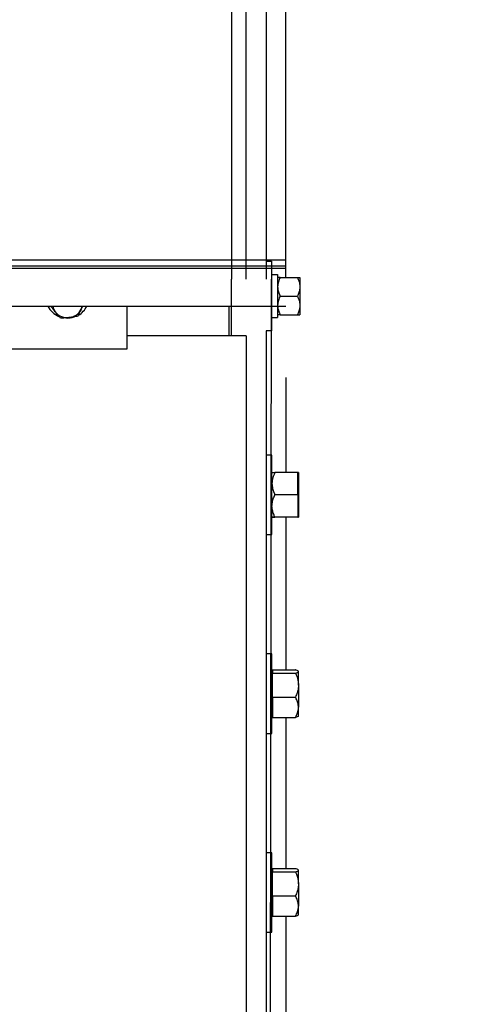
# Model space of a CAD drawing. Header units: inches. Extents: x 170 to 284, y 215 to 248.
# Tile 933 of 1056: x 231.206 to 231.602, y 243.457 to 244.305. Entities that reach past the tile are written whole.
import ezdxf

# ---------------------------------------------------------------- set-up
doc = ezdxf.new("R2010")
doc.units = ezdxf.units.IN
doc.header["$LTSCALE"] = 0.25
doc.header["$MEASUREMENT"] = 0
doc.layers.add('ANNOTATIONS', color=1, linetype='Continuous')
doc.layers.add('LH TOP OF HOOD', color=7, linetype='Continuous')
doc.styles.add('ARIAL', font='arial.ttf', dxfattribs={"height": 0.09375})
doc.dimstyles.new('STANDARD$0', dxfattribs={"dimtxt": 0.09375, "dimasz": 0.09375, "dimexe": 0.03125, "dimexo": 0.046875, "dimgap": 0.09, "dimtad": 0, "dimtih": 1, "dimtoh": 1, "dimdec": 4, "dimzin": 0, "dimdsep": 46, "dimtxsty": 'ARIAL', "dimcen": 0.09, "dimadec": 0, "dimazin": 0, "dimtfac": 1, "dimtdec": 4, "dimtofl": 0, "dimtmove": 0, "dimatfit": 1, "dimfxl": 1, "dimtolj": 1, "dimtzin": 0, "dimarcsym": 0})

# ---------------------------------------------------------------- blocks, each defined once
blk = doc.blocks.new('*D80')
at = {"layer": 'ANNOTATIONS', "color": 0, "lineweight": -2, "transparency": 16777216}
for p, q in [((231.19593, 244.10534), (231.19593, 245.22321)), ((231.56189, 244.58611), (231.56189, 245.22321)), ((231.10218, 245.19196), (231.00843, 245.19196)), ((231.65564, 245.19196), (231.74939, 245.19196))]:
    blk.add_line(p, q, dxfattribs=at)
at = {"layer": 'ANNOTATIONS', "color": 0, "transparency": 16777216}
for points in [[(231.10218, 245.20759), (231.10218, 245.17634), (231.19593, 245.19196)], [(231.65564, 245.20759), (231.65564, 245.17634), (231.56189, 245.19196)]]:
    blk.add_solid(points, dxfattribs=at)
at = {"layer": 'defpoints', "color": 0, "transparency": 16777216}
for p in [(231.19593, 245.19196), (231.56189, 244.53924), (231.19593, 244.05847)]:
    blk.add_point(p, dxfattribs=at)
at = {"layer": 'ANNOTATIONS', "color": 0, "transparency": 16777216, "insert": (232.0345, 245.19196), "char_height": 0.09375, "attachment_point": 5, "style": 'ARIAL'}
blk.add_mtext('\\A1;10 3/4"', dxfattribs=at)

msp = doc.modelspace()

# ---------------------------------------------------------------- linework, layer by layer
at = {"layer": 'LH TOP OF HOOD'}
for p, q in [((231.38854, 244.97442), (231.38854, 244.08174)), ((231.40138, 244.08174), (231.40138, 244.92306)), ((231.4185, 244.92306), (231.4185, 244.09074)), ((231.4185, 244.72831), (231.4185, 244.08174)), ((231.43562, 244.08309), (231.43562, 244.6997)), ((231.43542, 244.09804), (226.92413, 244.09804)), ((231.38854, 244.09446), (231.38854, 244.08174)), ((231.4185, 244.09699), (231.42309, 244.09699)), ((231.42309, 244.09699), (231.42309, 244.03707)), ((231.43562, 244.08309), (231.43562, 244.09446)), ((231.43542, 244.09285), (226.92413, 244.09285)), ((231.43542, 244.09074), (226.92413, 244.09074)), ((231.38854, 244.03279), (231.38854, 244.08174)), ((231.4185, 239.82111), (231.42309, 244.08174)), ((231.42309, 244.0855), (231.42843, 244.0855)), ((231.42843, 244.0855), (231.42843, 244.04861)), ((231.43057, 244.08309), (231.44543, 244.08309)), ((231.44757, 244.08309), (231.44757, 244.07506)), ((231.44757, 244.07506), (231.44757, 244.059)), ((231.43057, 244.06703), (231.44543, 244.06703)), ((226.92413, 244.05847), (231.43542, 244.05847)), ((231.26033, 244.05847), (231.25911, 244.05566)), ((231.29866, 244.02156), (231.29866, 244.05847)), ((231.3864, 244.05847), (231.3864, 244.03279)), ((231.44757, 244.059), (231.44757, 244.05097)), ((231.42309, 244.04861), (231.42843, 244.04861)), ((231.43057, 244.05097), (231.44543, 244.05097)), ((231.4185, 244.03707), (231.4185, 239.82111)), ((231.42309, 244.03707), (231.4185, 244.03707)), ((231.3864, 244.03279), (231.29866, 244.03279)), ((231.38854, 244.03279), (231.3864, 244.03279)), ((231.40138, 244.03279), (231.38854, 244.03279)), ((231.40138, 244.03279), (231.40138, 239.82111)), ((231.19593, 244.02156), (231.29866, 244.02156)), ((231.43562, 243.99695), (231.43562, 243.91513)), ((231.42357, 243.93006), (231.4185, 243.93006)), ((231.42357, 243.89582), (231.42357, 243.93006)), ((231.44579, 243.91513), (231.42614, 243.91513)), ((231.44579, 243.90552), (231.44579, 243.91513)), ((231.44634, 243.91508), (231.44579, 243.91508)), ((231.44634, 243.91508), (231.44634, 243.88626)), ((231.44579, 243.89591), (231.44579, 243.90552)), ((231.42357, 243.86158), (231.42357, 243.89582)), ((231.44579, 243.89591), (231.42614, 243.89591)), ((231.44579, 243.89591), (231.44579, 243.88626)), ((231.44579, 243.88626), (231.44579, 243.87661)), ((231.44634, 243.88626), (231.44634, 243.87656)), ((231.44579, 243.87661), (231.42614, 243.87661)), ((231.44579, 243.87652), (231.42614, 243.87652)), ((231.43562, 243.87652), (231.43562, 243.74516)), ((231.44579, 243.87656), (231.44579, 243.87661)), ((231.44579, 243.87656), (231.44634, 243.87656)), ((231.44579, 243.87652), (231.44579, 243.87656)), ((231.4185, 243.86158), (231.42357, 243.86158)), ((231.42357, 243.75886), (231.4185, 243.75886)), ((231.42357, 243.72462), (231.42357, 243.75886)), ((231.42412, 243.74388), (231.42357, 243.74388)), ((231.42412, 243.74516), (231.42412, 243.74371)), ((231.42412, 243.74516), (231.44377, 243.74516)), ((231.42412, 243.74371), (231.42412, 243.74227)), ((231.42412, 243.73199), (231.42412, 243.74227)), ((231.42412, 243.74227), (231.44377, 243.74227)), ((231.44634, 243.74388), (231.44615, 243.7441)), ((231.44634, 243.74371), (231.44634, 243.74388)), ((231.44634, 243.73199), (231.44634, 243.74371)), ((231.42412, 243.72172), (231.42412, 243.73199)), ((231.44634, 243.73199), (231.44634, 243.7129)), ((231.42357, 243.69038), (231.42357, 243.72462)), ((231.42412, 243.72172), (231.42412, 243.7129)), ((231.42412, 243.72172), (231.44377, 243.72172)), ((231.42412, 243.7129), (231.42412, 243.70407)), ((231.44634, 243.70536), (231.44634, 243.7129)), ((231.42357, 243.70536), (231.42412, 243.70536)), ((231.44615, 243.70513), (231.44634, 243.70536)), ((231.42412, 243.70407), (231.44377, 243.70407)), ((231.43562, 243.70407), (231.43562, 243.57395)), ((231.4185, 243.69038), (231.42357, 243.69038)), ((231.42357, 243.58765), (231.4185, 243.58765)), ((231.42357, 243.55341), (231.42357, 243.58765)), ((231.42412, 243.57267), (231.42357, 243.57267)), ((231.42412, 243.57395), (231.42412, 243.57251)), ((231.42412, 243.57395), (231.44377, 243.57395)), ((231.42412, 243.57251), (231.42412, 243.57106)), ((231.42412, 243.56079), (231.42412, 243.57106)), ((231.42412, 243.57106), (231.44377, 243.57106)), ((231.44634, 243.57267), (231.44615, 243.57289)), ((231.44634, 243.57251), (231.44634, 243.57267)), ((231.44634, 243.56079), (231.44634, 243.57251)), ((231.42412, 243.55052), (231.42412, 243.56079)), ((231.44634, 243.56079), (231.44634, 243.54169)), ((231.42357, 243.51917), (231.42357, 243.55341)), ((231.42412, 243.55052), (231.42412, 243.54169)), ((231.42412, 243.55052), (231.44377, 243.55052)), ((231.42412, 243.54169), (231.42412, 243.53287)), ((231.44634, 243.53415), (231.44634, 243.54169)), ((231.42357, 243.53415), (231.42412, 243.53415)), ((231.42412, 243.53287), (231.44377, 243.53287)), ((231.43562, 243.53287), (231.43562, 243.40275)), ((231.44615, 243.53393), (231.44634, 243.53415)), ((231.4185, 243.51917), (231.42357, 243.51917))]:
    msp.add_line(p, q, dxfattribs=at)
at = {"layer": 'LH TOP OF HOOD', "flags": 128}
msp.add_lwpolyline([(231.25911, 244.05566), (231.25967, 244.05713), (231.25998, 244.05847)], dxfattribs=at)
at = {"layer": 'LH TOP OF HOOD'}
for centre, radius, start, end in [((231.24648, 244.06592), 0.01761, 205.03599, 248.50002), ((231.24591, 244.06042), 0.01146, 189.81586, 219.27144), ((231.24723, 244.0617), 0.0133, 219.93019, 276.98881), ((231.24762, 244.06121), 0.01276, 275.52833, 334.23565), ((231.2483, 244.06577), 0.01737, 299.0663, 335.15305), ((231.2473, 244.06763), 0.0195, 265.89477, 287.65657)]:
    msp.add_arc(centre, radius, start, end, dxfattribs=at)
for points, knots in [([(231.43057, 244.08309), (231.43001, 244.08184), (231.42886, 244.0793), (231.42844, 244.07652), (231.42843, 244.0751), (231.42843, 244.07506)], [0, 0, 0, 0, 0.4845461, 0.9867483, 1, 1, 1, 1]), ([(231.43057, 244.08309), (231.43025, 244.08309), (231.4295, 244.08309), (231.42863, 244.08309), (231.4285, 244.08309), (231.42843, 244.08309)], [0, 0, 0, 0, 0.265445, 0.628073, 1, 1, 1, 1]), ([(231.44543, 244.08309), (231.44599, 244.08184), (231.44714, 244.0793), (231.44757, 244.07652), (231.44757, 244.0751), (231.44757, 244.07506)], [0, 0, 0, 0, 0.484546, 0.986748, 1, 1, 1, 1]), ([(231.44543, 244.08309), (231.44575, 244.08309), (231.4465, 244.08309), (231.44737, 244.08309), (231.4475, 244.08309), (231.44757, 244.08309)], [0, 0, 0, 0, 0.265445, 0.628073, 1, 1, 1, 1]), ([(231.42843, 244.07506), (231.42851, 244.07393), (231.42868, 244.07164), (231.42964, 244.06898), (231.43036, 244.06747), (231.43057, 244.06703)], [0, 0, 0, 0, 0.406635, 0.827972, 1, 1, 1, 1]), ([(231.44757, 244.07506), (231.44749, 244.07393), (231.44732, 244.07164), (231.44636, 244.06898), (231.44564, 244.06747), (231.44543, 244.06703)], [0, 0, 0, 0, 0.406635, 0.827972, 1, 1, 1, 1]), ([(231.43057, 244.06703), (231.43001, 244.06578), (231.42886, 244.06324), (231.42844, 244.06046), (231.42843, 244.05904), (231.42843, 244.059)], [0, 0, 0, 0, 0.484546, 0.986748, 1, 1, 1, 1]), ([(231.44543, 244.06703), (231.44599, 244.06578), (231.44714, 244.06324), (231.44757, 244.06046), (231.44757, 244.05904), (231.44757, 244.059)], [0, 0, 0, 0, 0.484546, 0.986748, 1, 1, 1, 1]), ([(231.23703, 244.05317), (231.23693, 244.0533), (231.23613, 244.05429), (231.23477, 244.05604), (231.23356, 244.05772), (231.23303, 244.05847)], [0, 0, 0, 0, 0.078099, 0.591421, 1, 1, 1, 1]), ([(231.24149, 244.0481), (231.24076, 244.04888), (231.2393, 244.05043), (231.23779, 244.05225), (231.23703, 244.05317)], [0, 0, 0, 0, 0.495458, 1, 1, 1, 1]), ([(231.25911, 244.05566), (231.25887, 244.05514), (231.25788, 244.05302), (231.25693, 244.05116), (231.25621, 244.04976)], [0, 0, 0, 0, 0.246306, 1, 1, 1, 1]), ([(231.42843, 244.059), (231.42851, 244.05787), (231.42868, 244.05558), (231.42964, 244.05292), (231.43036, 244.05141), (231.43057, 244.05097)], [0, 0, 0, 0, 0.406635, 0.827972, 1, 1, 1, 1]), ([(231.44757, 244.059), (231.44749, 244.05787), (231.44732, 244.05558), (231.44636, 244.05292), (231.44564, 244.05141), (231.44543, 244.05097)], [0, 0, 0, 0, 0.406635, 0.827972, 1, 1, 1, 1]), ([(231.24885, 244.0485), (231.24867, 244.04848), (231.24735, 244.04834), (231.24486, 244.04815), (231.24262, 244.04812), (231.24149, 244.0481)], [0, 0, 0, 0, 0.070092, 0.530785, 1, 1, 1, 1]), ([(231.25621, 244.04976), (231.25501, 244.04951), (231.2526, 244.04899), (231.2501, 244.04867), (231.24885, 244.0485)], [0, 0, 0, 0, 0.495458, 1, 1, 1, 1]), ([(231.43057, 244.05097), (231.43025, 244.05097), (231.4295, 244.05097), (231.42863, 244.05097), (231.4285, 244.05097), (231.42843, 244.05097)], [0, 0, 0, 0, 0.265445, 0.628073, 1, 1, 1, 1]), ([(231.44543, 244.05097), (231.44575, 244.05097), (231.4465, 244.05097), (231.44737, 244.05097), (231.4475, 244.05097), (231.44757, 244.05097)], [0, 0, 0, 0, 0.265445, 0.628073, 1, 1, 1, 1]), ([(231.42614, 243.91513), (231.42546, 243.91363), (231.42409, 243.91059), (231.42357, 243.90727), (231.42357, 243.90556), (231.42357, 243.90552)], [0, 0, 0, 0, 0.484341, 0.986328, 1, 1, 1, 1]), ([(231.42357, 243.91508), (231.42367, 243.91509), (231.42387, 243.9151), (231.42502, 243.91512), (231.42588, 243.91512), (231.42614, 243.91513)], [0, 0, 0, 0, 0.406291, 0.827266, 1, 1, 1, 1]), ([(231.42357, 243.90552), (231.42367, 243.90417), (231.42387, 243.90144), (231.42502, 243.89825), (231.42588, 243.89644), (231.42614, 243.89591)], [0, 0, 0, 0, 0.406291, 0.827266, 1, 1, 1, 1]), ([(231.42357, 243.88626), (231.42357, 243.88648), (231.42359, 243.88793), (231.42401, 243.89063), (231.42504, 243.89361), (231.42587, 243.89534), (231.42614, 243.89591)], [0, 0, 0, 0, 0.066532, 0.435283, 0.814551, 1, 1, 1, 1]), ([(231.42614, 243.87661), (231.42576, 243.87742), (231.42485, 243.87936), (231.42381, 243.88258), (231.42365, 243.88502), (231.42357, 243.88626)], [0, 0, 0, 0, 0.26546, 0.628076, 1, 1, 1, 1]), ([(231.42614, 243.87661), (231.42546, 243.8766), (231.42409, 243.87659), (231.42357, 243.87657), (231.42357, 243.87656), (231.42357, 243.87656)], [0, 0, 0, 0, 0.484341, 0.986328, 1, 1, 1, 1]), ([(231.42357, 243.87656), (231.42367, 243.87656), (231.42387, 243.87654), (231.42502, 243.87653), (231.42588, 243.87652), (231.42614, 243.87652)], [0, 0, 0, 0, 0.406291, 0.827266, 1, 1, 1, 1]), ([(231.44634, 243.74371), (231.44624, 243.74392), (231.44604, 243.74433), (231.44489, 243.74481), (231.44402, 243.74508), (231.44377, 243.74516)], [0, 0, 0, 0, 0.406291, 0.827266, 1, 1, 1, 1]), ([(231.44377, 243.74227), (231.44445, 243.74249), (231.44582, 243.74295), (231.44633, 243.74345), (231.44634, 243.74371), (231.44634, 243.74371)], [0, 0, 0, 0, 0.484341, 0.986328, 1, 1, 1, 1]), ([(231.44377, 243.74227), (231.44415, 243.7414), (231.44506, 243.73934), (231.4461, 243.73591), (231.44626, 243.73331), (231.44634, 243.73199)], [0, 0, 0, 0, 0.26546, 0.628076, 1, 1, 1, 1]), ([(231.44634, 243.73199), (231.44634, 243.73176), (231.44632, 243.73022), (231.4459, 243.72735), (231.44487, 243.72417), (231.44404, 243.72233), (231.44377, 243.72172)], [0, 0, 0, 0, 0.066532, 0.435283, 0.814551, 1, 1, 1, 1]), ([(231.44634, 243.7129), (231.44624, 243.71413), (231.44604, 243.71665), (231.44489, 243.71957), (231.44402, 243.72124), (231.44377, 243.72172)], [0, 0, 0, 0, 0.406291, 0.827266, 1, 1, 1, 1]), ([(231.44377, 243.70407), (231.44445, 243.70544), (231.44582, 243.70824), (231.44633, 243.71129), (231.44634, 243.71286), (231.44634, 243.7129)], [0, 0, 0, 0, 0.484341, 0.986328, 1, 1, 1, 1]), ([(231.44608, 243.70519), (231.44603, 243.7051), (231.44585, 243.7048), (231.44488, 243.70443), (231.44402, 243.70415), (231.44377, 243.70407)], [0, 0, 0, 0, 0.237471, 0.77815, 1, 1, 1, 1]), ([(231.44634, 243.57251), (231.44624, 243.57271), (231.44604, 243.57312), (231.44489, 243.5736), (231.44402, 243.57388), (231.44377, 243.57395)], [0, 0, 0, 0, 0.406291, 0.827266, 1, 1, 1, 1]), ([(231.44377, 243.57106), (231.44445, 243.57129), (231.44582, 243.57174), (231.44633, 243.57224), (231.44634, 243.5725), (231.44634, 243.57251)], [0, 0, 0, 0, 0.484341, 0.986328, 1, 1, 1, 1]), ([(231.44377, 243.57106), (231.44415, 243.57019), (231.44506, 243.56813), (231.4461, 243.5647), (231.44626, 243.5621), (231.44634, 243.56079)], [0, 0, 0, 0, 0.26546, 0.628076, 1, 1, 1, 1]), ([(231.44634, 243.56079), (231.44634, 243.56055), (231.44632, 243.55901), (231.4459, 243.55614), (231.44487, 243.55297), (231.44404, 243.55112), (231.44377, 243.55052)], [0, 0, 0, 0, 0.066532, 0.435283, 0.814551, 1, 1, 1, 1]), ([(231.44634, 243.54169), (231.44624, 243.54293), (231.44604, 243.54544), (231.44489, 243.54837), (231.44402, 243.55003), (231.44377, 243.55052)], [0, 0, 0, 0, 0.406291, 0.827266, 1, 1, 1, 1]), ([(231.44377, 243.53287), (231.44445, 243.53424), (231.44582, 243.53703), (231.44633, 243.54008), (231.44634, 243.54165), (231.44634, 243.54169)], [0, 0, 0, 0, 0.484341, 0.986328, 1, 1, 1, 1]), ([(231.44608, 243.53398), (231.44603, 243.53389), (231.44585, 243.53359), (231.44488, 243.53322), (231.44402, 243.53295), (231.44377, 243.53287)], [0, 0, 0, 0, 0.237471, 0.77815, 1, 1, 1, 1])]:
    msp.add_open_spline(points, degree=3, knots=knots, dxfattribs=at)

# ---------------------------------------------------------------- dimensions: what is measured, and where the dimension line sits
at = {"layer": 'ANNOTATIONS'}
dim = msp.add_linear_dim(base=(231.19593, 245.19196), p1=(231.56189, 244.53924), p2=(231.19593, 244.05847), angle=180, text='10 3/4"', dimstyle='STANDARD$0', dxfattribs=at)
dim.commit()
dim.dimension.update_dxf_attribs({"geometry": '*D80', "text_midpoint": (232.0345, 245.19196), "dimtype": 160})

doc.saveas('drawing.dxf')
